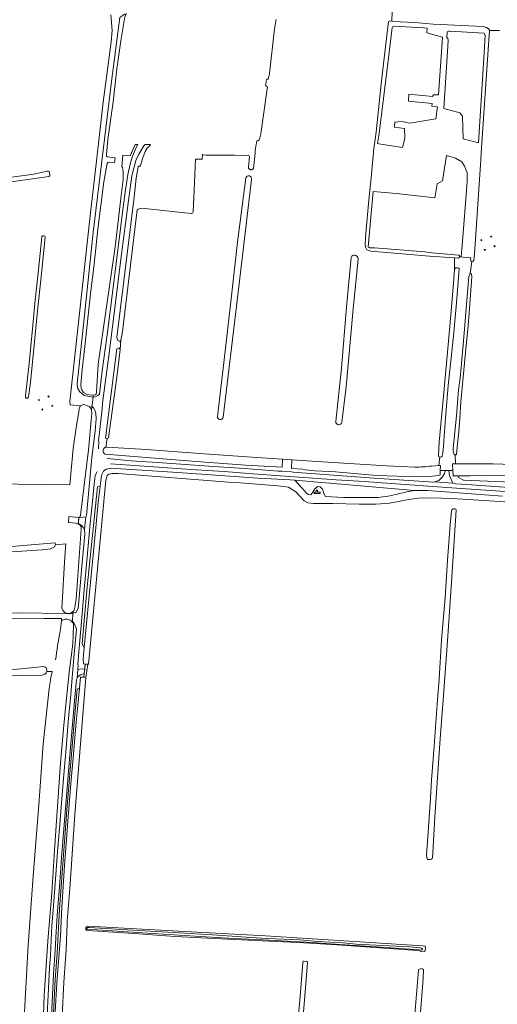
# Model space of a CAD drawing. Header units: metres. Extents: x 209813 to 223847, y 571801 to 587119.
# Tile 625 of 656: x 220606 to 220937, y 579156 to 579838. Entities that reach past the tile are written whole.
import ezdxf

# ---------------------------------------------------------------- set-up
doc = ezdxf.new("R2010")
doc.units = ezdxf.units.M
for name, color, linetype, lineweight in [('B-RO-GR-BEPLANTING_CULTUUR_BOSPLANTSOEN-GV', 8, 'Continuous', 0), ('B-RO-GR-BOUWLAND-GV', 8, 'Continuous', 0), ('B-RO-GR-GRAS-GV', 8, 'Continuous', 0), ('B-RO-GR-GROENVOORZIENING-GV', 8, 'Continuous', 0), ('B-RO-IE-MEUBILAIR_WEGMEUBILAIR_HOOGSPANNINGSMAST-GV', 8, 'Continuous', 0), ('B-RO-KW-KUNSTWERK_DEK-GV', 8, 'Continuous', 0), ('B-RO-KW-KUNSTWERK_GEMAAL-GV', 8, 'Continuous', 0), ('B-RO-OG-WATER_GREPPEL-GV', 8, 'Continuous', 0), ('B-RO-OG-WEG-GV', 8, 'Continuous', 0), ('B-RO-VH-ONVERHARD-GV', 8, 'Continuous', 0), ('B-RO-VH-VERHARDING_HALFVERHARDING-GV', 8, 'Continuous', 0), ('B-RO-VH-VERHARDING_HALFVERHARDING_GRIND-GV', 8, 'Continuous', 0), ('B-RO-VH-VERHARDING_OPEN-GV', 8, 'Continuous', 0), ('B-RO-VH-VERHARDING_PUIN-GV', 8, 'Continuous', 0)]:
    doc.layers.add(name, color=color, linetype=linetype, lineweight=lineweight)

msp = doc.modelspace()

# ---------------------------------------------------------------- linework, layer by layer
at = {"layer": 'B-RO-GR-BEPLANTING_CULTUUR_BOSPLANTSOEN-GV', "flags": 128}
msp.add_lwpolyline([(221006.097, 579522.233), (220979.386, 579521.889), (220951.485, 579522.144), (220928.771, 579522.598), (220918.345, 579522.283), (220910.091, 579522.175), (220910.36, 579521.165), (220913.991, 579519.209), (221008.259, 579515.384)], dxfattribs=at)
for points in [[(220796.965, 579519.193), (220801.88, 579513.946), (220805.087, 579510.226), (220806.535, 579509.247), (220808.249, 579509.126), (220809.566, 579510.991), (220810.839, 579513.343), (220813.052, 579514.769), (220814.643, 579514.607), (220816.227, 579513.039), (220817.412, 579509.554), (220818.195, 579507.983), (220830.831, 579507.245), (220845.76, 579507.202), (220854.853, 579507.27), (220863.008, 579508.312), (220874.632, 579511.122), (220880.016, 579512.03)], [(220651.138, 579403.388), (220659.139, 579486.546), (220660.759, 579504.076), (220662.094, 579514.899), (220660.334, 579514.58), (220653.157, 579445.415), (220649.568, 579405.939)], [(220624.546, 579027.594), (220626.051, 579057.299), (220628.389, 579104.54), (220629.867, 579131.318), (220632.15, 579171.149), (220634.636, 579203.772), (220635.665, 579223.712), (220637.486, 579252.523), (220638.755, 579270.621), (220639.699, 579283.166), (220641.856, 579309.381), (220643.365, 579327.022), (220644.374, 579338.402), (220645.462, 579351.843), (220646.366, 579360.981), (220647.717, 579375.207), (220646.306, 579374.62), (220644.674, 579357.002), (220639.128, 579291.1), (220633.908, 579222.262), (220632.277, 579191.921), (220630.972, 579173.651), (220623.795, 579028.471)]]:
    msp.add_lwpolyline(points, close=True, dxfattribs=at)
at = {"layer": 'B-RO-GR-BOUWLAND-GV', "flags": 128}
for points in [[(220946.266, 579503.949), (220924.245, 579505.46), (220913.541, 579506.064), (220905.481, 579506.563), (220891.987, 579507.092), (220882.939, 579506.775), (220876.013, 579505.954), (220862.657, 579503.387), (220853.095, 579502.74), (220841.664, 579502.541), (220823.319, 579502.991), (220810.026, 579503.047), (220805.998, 579503.6), (220803.533, 579504.893), (220797.757, 579511.104), (220792.671, 579514.48), (220785.21, 579515.225), (220759.089, 579517.405), (220751.15, 579517.853), (220674.702, 579523.916), (220670.456, 579523.841), (220668.201, 579523.411), (220666.959, 579522.439), (220666.105, 579519.336), (220657.273, 579426.053), (220653.992, 579391.988), (220653.714, 579391.785), (220652.306, 579382.727), (220644.547, 579287.832), (220641.088, 579236.47), (220639.374, 579214.267), (220639.395, 579212.496), (220638.609, 579194.214), (220636.984, 579171.702), (220635.886, 579148.185)], [(220796.613, 579117.815), (220800.642, 579161.808), (220802.647, 579185.486), (220802.816, 579186.199), (220803.556, 579186.326), (220805.04, 579186.099), (220805.421, 579185.956), (220805.723, 579185.765), (220805.865, 579185.414), (220804.981, 579173.63), (220799.439, 579105.726)]]:
    msp.add_lwpolyline(points, dxfattribs=at)
for points in [[(220908.2, 579499.334), (220908.636, 579499.058), (220908.816, 579498.546), (220905.534, 579448.662), (220902.824, 579408.117), (220900.091, 579370.163), (220897.705, 579340.143), (220895.757, 579310.067), (220894.166, 579286.21), (220892.715, 579261.057), (220892.519, 579258.066), (220892.206, 579257.447), (220891.656, 579256.848), (220890.852, 579256.687), (220889.648, 579256.656), (220888.991, 579256.733), (220888.683, 579257.135), (220888.468, 579257.866), (220888.386, 579259.873), (220889.12, 579272.295), (220891.181, 579299.178), (220891.861, 579311.818), (220893.686, 579335.163), (220895.611, 579364.127), (220897.043, 579381.471), (220898.686, 579408.739), (220901.141, 579437.882), (220902.941, 579463.763), (220904.755, 579488.422), (220905.547, 579497.759), (220905.806, 579498.597), (220906.155, 579499.033), (220906.759, 579499.377)], [(220729.319, 579206.424), (220776.782, 579203.889), (220885.599, 579196.922), (220887.369, 579196.794), (220887.697, 579194.957), (220887.129, 579193.074), (220884.797, 579192.777), (220883.542, 579193.491), (220878.938, 579193.805), (220826.123, 579197.709), (220803.25, 579199.07), (220741.228, 579202.053), (220713.923, 579203.475), (220689.018, 579205.142), (220653.656, 579207.449), (220652.565, 579207.761), (220652.089, 579208.904), (220652.644, 579209.983), (220653.591, 579210.533)], [(220876.604, 579100.313), (220879.572, 579141.313), (220882.301, 579174.337), (220882.832, 579180.373), (220883.633, 579180.817), (220884.522, 579181.156), (220885.22, 579180.987), (220885.792, 579180.775), (220886.067, 579180.542), (220886.3, 579180.223), (220885.915, 579174.247), (220882.354, 579127.574), (220878.944, 579085.682), (220875.642, 579039.774), (220873.718, 579011.127), (220873.625, 579007.893), (220873.097, 579007.496), (220872.462, 579007.1), (220871.668, 579007.02), (220870.954, 579007.258), (220870.072, 579008.129)]]:
    msp.add_lwpolyline(points, close=True, dxfattribs=at)
at = {"layer": 'B-RO-GR-GRAS-GV', "flags": 128}
for points in [[(220890.065, 580005.623), (220890.148, 580006.383), (220884.029, 580007.037), (220881.051, 579978.8), (220878.615, 579955.267), (220877.811, 579949.819), (220874.137, 579917.812), (220870.221, 579885.383), (220865.696, 579844.187), (220865.351, 579843.81), (220865.024, 579843.702), (220864.546, 579843.696), (220864.201, 579837.025), (220870.056, 579836.45), (220880.167, 579836.036), (220892.825, 579834.973)], [(220586.347, 579516.62), (220641.139, 579515.96), (220641.765, 579523.622), (220643.535, 579541.231), (220645.466, 579555.353), (220647.613, 579568.183), (220647.68, 579569.017), (220647.985, 579569.938), (220648.615, 579570.708), (220641.247, 579571.29), (220641.165, 579573.808), (220644.623, 579605.193), (220649.663, 579651.579), (220655.411, 579704.251), (220660.186, 579744.312), (220664.309, 579780.964), (220669.719, 579822.696), (220670.529, 579830.481), (220669.478, 579841.386)], [(220784.111, 579838.204), (220783.074, 579831.747), (220779.461, 579800.636), (220778.884, 579797.448)], [(220891.712, 579529.017), (220896.952, 579529.337), (220897.547, 579535.255), (220897.063, 579535.354), (220896.664, 579535.7), (220896.557, 579536.119), (220897.169, 579545.574), (220899.963, 579577.465), (220903.105, 579610.318), (220905.144, 579633.646), (220906.942, 579655.664), (220907.644, 579664.719), (220907.681, 579673.099), (220890.49, 579674.302), (220849.626, 579677.798), (220846.861, 579678.632), (220845.92, 579680.431), (220845.725, 579682.551), (220846.187, 579689.869), (220848.248, 579713.071), (220850.012, 579728.412), (220851.8, 579748.914), (220853.328, 579760.099), (220857.199, 579795.585), (220862.076, 579836.758), (220862.492, 579837.056), (220862.965, 579837.146), (220864.201, 579837.025)], [(220892.825, 579834.973), (220927.427, 579833.225), (220929.835, 579832.582), (220931.045, 579831.987), (220931.604, 579831.425), (220931.847, 579830.677)], [(220938.838, 579830.43), (220931.875, 579830.591), (220931.902, 579829.803), (220931.759, 579827.345), (220926.093, 579745.906), (220925.833, 579740.879), (220921.556, 579675.868), (220921.011, 579671.457)], [(220777.433, 579796.635), (220776.742, 579792.333)], [(220777.914, 579790.146), (220773.443, 579758.87), (220772.629, 579755.21)], [(220770.621, 579754.226), (220769.57, 579747.682), (220769.594, 579745.678), (220768.328, 579735.013), (220768.078, 579734.707), (220767.93, 579734.575), (220767.769, 579734.459), (220767.597, 579734.361), (220767.416, 579734.281), (220767.227, 579734.221), (220767.033, 579734.181), (220766.836, 579734.161), (220766.638, 579734.162), (220766.441, 579734.183), (220766.059, 579734.288), (220765.878, 579734.369), (220765.707, 579734.469), (220765.401, 579734.719), (220765.269, 579734.867), (220765.153, 579735.028), (220765.055, 579735.2), (220764.975, 579735.381), (220764.915, 579735.57), (220764.875, 579735.764), (220764.854, 579735.997), (220765.635, 579743.37)], [(220765.002, 579743.99), (220755.443, 579744.161), (220744.356, 579744.175), (220735.267, 579744.284), (220733.638, 579744.491), (220733.032, 579744.663), (220732.788, 579741.389), (220728.124, 579741.349), (220727.604, 579725.007), (220726.635, 579704.946)], [(220573.608, 579725.358), (220616.082, 579731.147), (220625.496, 579733.191), (220626.429, 579733.116), (220626.712, 579732.855), (220627.08, 579732.229), (220627.33, 579730.894), (220627.365, 579730.258), (220627.269, 579729.912), (220626.574, 579729.428), (220590.615, 579724.325)], [(220767.063, 579727.346), (220763.106, 579694.034), (220757.26, 579645.363)], [(220687.752, 579706.28), (220677.578, 579622.044), (220676.431, 579615.904), (220676.083, 579609.742)], [(220725.112, 579703.88), (220690.727, 579707.495)], [(220933.288, 579688.312), (220933.531, 579687.656), (220932.874, 579687.413), (220932.631, 579688.069)], [(220825.457, 579559.782), (220829.352, 579596.785), (220832.884, 579639.146), (220836.082, 579673.421)], [(220840.834, 579672.509), (220837.251, 579635.191), (220832.533, 579583.826), (220829.58, 579559.294)], [(220919.779, 579670.613), (220918.671, 579662.505), (220919.582, 579662.151), (220919.668, 579660.031), (220917.546, 579631.938), (220917.015, 579623.875), (220915.788, 579612.533), (220912.043, 579573.407), (220911.406, 579561.842), (220910.723, 579552.878), (220909.408, 579539.77), (220909.091, 579537.334), (220908.944, 579537.079), (220908.616, 579536.808), (220908.267, 579536.771), (220908.464, 579530.481), (220934.428, 579530.456), (220980.871, 579528.9), (221009.508, 579527.081)], [(220757.26, 579645.363), (220747.302, 579562.804)], [(220676.083, 579609.742), (220673.701, 579590.524), (220667.943, 579548.44), (220666.908, 579547.972), (220666.183, 579542.062), (220666.523, 579542.104), (220666.866, 579542.101), (220694.361, 579540.481), (220730.872, 579537.768), (220770.817, 579534.91), (220788.615, 579533.826), (220794.95, 579533.227), (220816.15, 579532.022), (220860.495, 579529.224), (220880.313, 579528.235)], [(220628.431, 579570.902), (220629.087, 579571.145), (220629.33, 579570.488), (220628.674, 579570.245)], [(220631.203, 579474.454), (220630.296, 579472.855), (220627.779, 579471.64), (220621.903, 579471.027), (220593.708, 579469.225)], [(220635.617, 579430.701), (220637.669, 579466.267), (220638.289, 579475.177), (220631.203, 579474.454)], [(220404.553, 579402.299), (220419.133, 579406.612), (220434.023, 579411.306), (220455.641, 579418.582), (220480.482, 579425.372), (220487.989, 579426.96), (220495.388, 579427.924), (220502.23, 579428.046), (220513.381, 579427.635), (220535.196, 579427.615), (220567.098, 579427.243), (220606.745, 579427.525), (220636.433, 579427.012), (220640.832, 579426.787), (220643.317, 579427.067), (220643.348, 579428.38)], [(220634.315, 579414.556), (220635.295, 579421.788), (220635.243, 579423.489), (220623.25, 579423.529), (220596.064, 579423.767)], [(220595.637, 579387.591), (220618.744, 579389.905), (220622.67, 579390.157), (220624.044, 579389.767), (220624.669, 579389.261), (220625.155, 579388.023), (220625.128, 579386.89), (220628.923, 579386.696)], [(220625.128, 579386.89), (220624.772, 579385.791), (220623.775, 579384.887), (220621.842, 579384.377), (220595.685, 579383.899)], [(220622.691, 579336.659), (220626.806, 579375.063)], [(220609.309, 579142.705), (220612.244, 579197.476), (220615.651, 579245.178), (220619.776, 579297.437), (220622.691, 579336.659)]]:
    msp.add_lwpolyline(points, dxfattribs=at)
for points in [[(220855.249, 579752.095), (220871.563, 579749.611), (220872.915, 579753.894), (220873.39, 579756.455), (220873.146, 579762.729), (220866.13, 579763.664), (220866.368, 579766.998), (220871.21, 579767.394), (220876.726, 579766.31), (220894.718, 579769.379), (220895.896, 579777.713), (220892.006, 579778.11), (220892.324, 579779.856), (220875.757, 579781.467), (220876.052, 579786.524), (220892.562, 579784.698), (220893.087, 579785.96), (220896.531, 579785.889), (220899.388, 579825.894), (220888.514, 579828.91), (220888.725, 579832.073), (220886.175, 579832.25), (220865.591, 579833.425), (220865.081, 579833.263), (220864.716, 579832.955), (220864.407, 579832.487), (220862.498, 579815.162), (220855.439, 579759.277), (220854.439, 579752.244)], [(220902.352, 579825.224), (220902.993, 579825.309), (220903.373, 579823.446), (220900.197, 579776.507), (220911.363, 579773.501), (220913.25, 579771.153), (220913.707, 579755.53), (220924.369, 579752.753), (220928.093, 579811.36), (220929, 579826.992), (220928.196, 579828.637), (220904.768, 579830.13), (220903.838, 579829.964), (220902.699, 579829.544)], [(220902.153, 579743.904), (220899.311, 579726.354), (220895.704, 579724.451), (220894.185, 579714.778), (220867.612, 579717.623), (220851.371, 579719.003), (220847.976, 579680.775), (220849.008, 579680.159), (220852.366, 579679.97), (220887.041, 579677.187), (220892.094, 579676.538), (220910.801, 579675.007), (220911.131, 579674.583), (220911.166, 579673.983), (220911.126, 579673.816), (220912.339, 579673.718), (220913.467, 579687.527), (220916.02, 579719.855), (220916.495, 579726.304), (220916.4, 579732.184), (220914.596, 579736.641), (220912.698, 579739.486), (220908.333, 579742.047)], [(220610.889, 579576.032), (220610.447, 579576.783), (220610.442, 579577.581), (220612.848, 579599.893), (220615.301, 579623.927), (220617.161, 579643.853), (220619.023, 579660.477), (220621.462, 579685.182), (220621.674, 579687.864), (220622.099, 579688.293), (220622.989, 579688.369), (220623.801, 579688.12), (220624.048, 579687.681), (220621.263, 579659.86), (220618.983, 579638.653), (220613.964, 579586.831), (220612.518, 579576.949), (220612.31, 579576.39), (220611.757, 579575.891), (220611.357, 579575.843)], [(220926.489, 579685.793), (220926.732, 579685.137), (220926.076, 579684.894), (220925.833, 579685.55)], [(220928.508, 579678.33), (220928.265, 579678.986), (220928.922, 579679.229), (220929.165, 579678.573)], [(220935.963, 579681.092), (220935.307, 579680.849), (220935.063, 579681.505), (220935.72, 579681.749)], [(220619.2, 579574.946), (220619.856, 579575.189), (220620.1, 579574.533), (220619.443, 579574.29)], [(220621.632, 579568.382), (220622.289, 579568.626), (220622.532, 579567.969), (220621.876, 579567.726)]]:
    msp.add_lwpolyline(points, close=True, dxfattribs=at)
at = {"layer": 'B-RO-GR-GRAS-GV'}
for points in [[(220778.884, 579797.448, -0.3420904), (220777.433, 579796.635)], [(220776.742, 579792.333, -0.4664662), (220777.914, 579790.146)], [(220772.629, 579755.21, -0.3572061), (220770.621, 579754.226)], [(220765.635, 579743.37, 0.3056751), (220765.002, 579743.99)], [(220763.107, 579728.539, -0.9658545), (220767.063, 579727.346)], [(220690.727, 579707.495, 0.1759637), (220687.752, 579706.28)], [(220726.635, 579704.946, -0.3852904), (220725.112, 579703.88)], [(220836.082, 579673.421, -0.8560323), (220840.834, 579672.509)], [(220921.011, 579671.457, -0.3807444), (220919.779, 579670.613)], [(220747.302, 579562.804, -0.9937595), (220743.475, 579563.277)], [(220829.58, 579559.294, -0.9202021), (220825.457, 579559.782)], [(220880.313, 579528.235, 0.0305238), (220891.712, 579529.017)], [(220643.348, 579428.38, -0.6078222), (220635.617, 579430.701)], [(220631.224, 579394.806, -0.0123036), (220634.315, 579414.556)], [(220626.806, 579375.063, -0.0282684), (220628.923, 579386.696)]]:
    msp.add_lwpolyline(points, format="xyb", dxfattribs=at)
at = {"layer": 'B-RO-GR-GROENVOORZIENING-GV', "flags": 128}
msp.add_lwpolyline([(220653.714, 579391.785), (220651.825, 579391.969), (220650.901, 579382.79), (220652.306, 579382.727)], close=True, dxfattribs=at)
at = {"layer": 'B-RO-IE-MEUBILAIR_WEGMEUBILAIR_HOOGSPANNINGSMAST-GV', "flags": 128}
for points in [[(220926.732, 579685.137), (220926.489, 579685.793), (220925.833, 579685.55), (220926.076, 579684.894)], [(220928.265, 579678.986), (220928.508, 579678.33), (220929.165, 579678.573), (220928.922, 579679.229)], [(220935.307, 579680.849), (220935.963, 579681.092), (220935.72, 579681.749), (220935.063, 579681.505)], [(220625.998, 579577.465), (220626.241, 579576.809), (220626.898, 579577.052), (220626.655, 579577.709)], [(220622.289, 579568.626), (220621.632, 579568.382), (220621.876, 579567.726), (220622.532, 579567.969)]]:
    msp.add_lwpolyline(points, close=True, dxfattribs=at)
for points in [[(220932.631, 579688.069), (220932.874, 579687.413), (220933.531, 579687.656), (220933.288, 579688.312)], [(220628.674, 579570.245), (220629.33, 579570.488), (220629.087, 579571.145), (220628.431, 579570.902)]]:
    msp.add_lwpolyline(points, dxfattribs=at)
at = {"layer": 'B-RO-KW-KUNSTWERK_DEK-GV', "flags": 128}
msp.add_lwpolyline([(220640.67, 579489.901), (220645.054, 579489.523), (220647.012, 579488.806), (220647.4, 579493.394), (220640.458, 579494.03), (220640.144, 579489.829)], dxfattribs=at)
at = {"layer": 'B-RO-KW-KUNSTWERK_DEK-GV'}
msp.add_lwpolyline([(220640.144, 579489.829, -0.0868674), (220640.67, 579489.901)], format="xyb", dxfattribs=at)
at = {"layer": 'B-RO-KW-KUNSTWERK_GEMAAL-GV', "flags": 128}
msp.add_lwpolyline([(220810.879, 579510.004), (220814.586, 579510.106), (220814.562, 579510.965), (220812.748, 579510.915), (220812.708, 579512.361), (220811.883, 579512.332), (220811.909, 579510.888), (220810.464, 579510.862), (220810.48, 579509.993)], close=True, dxfattribs=at)
at = {"layer": 'B-RO-OG-WATER_GREPPEL-GV', "flags": 128}
for points in [[(220763.107, 579728.539), (220757.345, 579683.954), (220753.109, 579646.743), (220748.84, 579608.523), (220743.475, 579563.277)], [(220747.302, 579562.804), (220757.26, 579645.363), (220763.106, 579694.034), (220767.063, 579727.346)], [(220593.708, 579469.225), (220621.903, 579471.027), (220627.779, 579471.64), (220630.296, 579472.855), (220631.203, 579474.454), (220630.858, 579475.926), (220589.476, 579472.414)], [(220799.439, 579105.726), (220804.981, 579173.63), (220805.865, 579185.414), (220805.723, 579185.765), (220805.421, 579185.956), (220805.04, 579186.099), (220803.556, 579186.326), (220802.816, 579186.199), (220802.647, 579185.486), (220800.642, 579161.808), (220796.613, 579117.815)]]:
    msp.add_lwpolyline(points, dxfattribs=at)
for points in [[(220621.462, 579685.182), (220619.023, 579660.477), (220617.161, 579643.853), (220615.301, 579623.927), (220612.848, 579599.893), (220610.442, 579577.581), (220610.447, 579576.783), (220610.889, 579576.032), (220611.357, 579575.843), (220611.757, 579575.891), (220612.31, 579576.39), (220612.518, 579576.949), (220613.964, 579586.831), (220618.983, 579638.653), (220621.263, 579659.86), (220624.048, 579687.681), (220623.801, 579688.12), (220622.989, 579688.369), (220622.099, 579688.293), (220621.674, 579687.864)], [(220809.162, 579199.302), (220828.147, 579197.858), (220853.435, 579196.185), (220883.479, 579194.041), (220884.761, 579193.97), (220885.616, 579194.278), (220885.497, 579194.919), (220884.927, 579195.275), (220883.882, 579195.607), (220876.496, 579196.296), (220839.538, 579198.142), (220830.42, 579198.902), (220813.042, 579200.017), (220800.63, 579201.087), (220778.112, 579202.079), (220766.304, 579202.729), (220756.996, 579203.304), (220739.727, 579204.45), (220716.907, 579205.84), (220696.974, 579206.998), (220681.167, 579207.94), (220654.615, 579209.618), (220653.549, 579209.618), (220653.071, 579209.141), (220652.961, 579208.516), (220660.057, 579208.075), (220691.437, 579205.902), (220706.192, 579204.908), (220720.583, 579204.06), (220735.41, 579203.251), (220755.023, 579202.074), (220774.969, 579201.117)], [(220886.3, 579180.223), (220886.067, 579180.542), (220885.792, 579180.775), (220885.22, 579180.987), (220884.522, 579181.156), (220883.633, 579180.817), (220882.832, 579180.373), (220882.301, 579174.337), (220879.572, 579141.313), (220876.604, 579100.313), (220870.072, 579008.129), (220870.954, 579007.258), (220871.668, 579007.02), (220872.462, 579007.1), (220873.097, 579007.496), (220873.625, 579007.893), (220873.718, 579011.127), (220875.642, 579039.774), (220878.944, 579085.682), (220882.354, 579127.574), (220885.915, 579174.247)]]:
    msp.add_lwpolyline(points, close=True, dxfattribs=at)
at = {"layer": 'B-RO-OG-WEG-GV', "flags": 128}
for points in [[(220666.58, 579744.67), (220667.538, 579755.035), (220671.047, 579781.187), (220673.762, 579803.994), (220676.368, 579823.371), (220679.236, 579839.982), (220680.369, 579842.121), (220679.13, 579841.725), (220678.076, 579841.191), (220676.488, 579840.066), (220675.83, 579839.398), (220669.909, 579795.091), (220657.338, 579690.749), (220651.793, 579637.796), (220646.163, 579585.9), (220646.534, 579583.093), (220647.989, 579580.381), (220651.032, 579577.933), (220654.538, 579577.074), (220657.202, 579576.687)], [(220666.183, 579542.062), (220666.908, 579547.972), (220665.953, 579548.407), (220673.686, 579610.217), (220675.395, 579610.872), (220676.083, 579609.742), (220676.431, 579615.904), (220676.017, 579615.442), (220675.693, 579615.291), (220674.325, 579615.95), (220673.693, 579618.07), (220685.811, 579715.046), (220687.163, 579728.252), (220688.401, 579736.069), (220688.672, 579736.465), (220688.983, 579736.587), (220689.908, 579736.608), (220690.162, 579736.529), (220690.348, 579737.946), (220691.622, 579742.416), (220693.277, 579746.81), (220694.626, 579749.07), (220696.939, 579751.126), (220696.508, 579751.507), (220693.293, 579751.558), (220692.457, 579750.738), (220688.885, 579745.001), (220686.961, 579740.553), (220684.201, 579729.874), (220681.755, 579712.754), (220676.46, 579672.21), (220671.976, 579636.589), (220668.283, 579606.838), (220664.098, 579574.351), (220663.255, 579566.509), (220661.807, 579554.313), (220660.964, 579546.743), (220661.134, 579545.959), (220660.896, 579540.837)], [(220657.371, 579578.099), (220657.161, 579578.065), (220654.596, 579578.233), (220652.699, 579578.79), (220650.684, 579579.838), (220649.371, 579581.673), (220648.972, 579582.859), (220648.828, 579585.184), (220649.652, 579595.895), (220651.612, 579611.813), (220655.531, 579648.113), (220657.913, 579668.814), (220660.457, 579692.924), (220664.612, 579725.828), (220666.9, 579738.438), (220667.421, 579739.21), (220668.766, 579739.388), (220672.037, 579739.031), (220672.647, 579742.298), (220666.943, 579743.021)], [(220647.4, 579493.394), (220648.037, 579493.355), (220652.139, 579493.896), (220652.622, 579494.755), (220656.477, 579534.997), (220657.807, 579545.686), (220658.626, 579553.352), (220659.47, 579561.686), (220659.058, 579565.666), (220658.416, 579567.791), (220657.495, 579569.234), (220656.449, 579570.406), (220656.166, 579568.044)], [(220656.166, 579568.044), (220656.295, 579565.377), (220655.898, 579560.728), (220654.009, 579540.233), (220648.563, 579495.098)], [(220896.782, 579522.581), (220892.345, 579521.967), (220878.359, 579521.631), (220868.154, 579522.097), (220853.759, 579522.544), (220825.204, 579524.928), (220811.189, 579525.81), (220804.487, 579526.369), (220802.31, 579526.813), (220794.721, 579527.36), (220794.95, 579533.227), (220788.615, 579533.826), (220788.25, 579528.218), (220762.884, 579529.655), (220731.825, 579531.943), (220717.047, 579533.158), (220665.556, 579537.299)], [(220666.996, 579534.168), (220683.566, 579532.677), (220701.812, 579531.38), (220740.692, 579528.707), (220762.357, 579527.281), (220785.56, 579525.454), (220787.95, 579525.513), (220794.717, 579525.038), (220795.927, 579524.744), (220833.144, 579522.005), (220852.036, 579520.741), (220889.825, 579517.983), (220893.087, 579517.827), (220894.128, 579518.02), (220896.863, 579519.083), (220899.339, 579521.447), (220900.866, 579523.807), (220901.541, 579525.925), (220897.811, 579525.838), (220897.749, 579522.984)], [(220956.345, 579510.422), (220902.305, 579514.101), (220863.89, 579516.85), (220845.279, 579518.224), (220825.603, 579519.47), (220787.058, 579522.238), (220767.871, 579523.691), (220748.074, 579525.128), (220728.636, 579526.492), (220712.048, 579527.609), (220696.174, 579528.772), (220669.221, 579530.489)], [(220646.601, 579388.288), (220649.12, 579388.554), (220651.469, 579388.435), (220651.825, 579391.969), (220650.511, 579392.16), (220650.392, 579395.633), (220651.138, 579403.388), (220649.568, 579405.939), (220653.157, 579445.415), (220660.334, 579514.58), (220662.094, 579514.899), (220662.816, 579520.758), (220663.369, 579523.247), (220664.469, 579525.561), (220666.366, 579526.956), (220669.53, 579527.626), (220715.917, 579524.497), (220771.498, 579520.631), (220793.9, 579519.438), (220796.965, 579519.193), (220880.016, 579512.03), (220889.06, 579512.077), (220940.954, 579508.176)], [(221008.259, 579515.384), (220913.991, 579519.209), (220910.36, 579521.165), (220910.091, 579522.175), (220907.103, 579522.136), (220906.832, 579522.108), (220906.641, 579526.045), (220903.808, 579525.979), (220904.17, 579522.502), (220906.448, 579517.194), (220908.669, 579516.734), (220919.588, 579515.913), (220935.579, 579514.923), (220952.235, 579513.699)], [(220658.125, 579518.783), (220656.27, 579499.803), (220655.304, 579489.375), (220652.949, 579463.316), (220651.077, 579443.485), (220649.453, 579423.866), (220648.467, 579413.492), (220647.34, 579400.449), (220646.736, 579391.695), (220646.875, 579390.857), (220646.601, 579388.288)], [(220643.348, 579428.38), (220643.418, 579427.078), (220645.632, 579427.863), (220646.864, 579430.41), (220647.682, 579437.942), (220649.731, 579462.323), (220651.496, 579481.964), (220651.293, 579485.243), (220649.104, 579488.199), (220647.048, 579489.227)], [(220647.048, 579489.227), (220647.012, 579488.806), (220648.076, 579488.416)], [(220648.926, 579485.3), (220645.411, 579436.801), (220644.351, 579429.974)], [(220625.472, 579149.239), (220626.299, 579167.381), (220627.036, 579182.012), (220627.671, 579190.465), (220628.692, 579210.695), (220630.062, 579227.682), (220632.767, 579264.882), (220634.131, 579281.003), (220635.538, 579298.878), (220637.261, 579318.084), (220638.481, 579333.667), (220640.277, 579354.651), (220641.514, 579368.104), (220642.497, 579379.543), (220643.9, 579396.587), (220645.659, 579415.927), (220645.247, 579417.4), (220644.469, 579419.504), (220643.244, 579421.415), (220642.939, 579421.628), (220642.834, 579420.97)], [(220643.685, 579418.916), (220643.187, 579405.978), (220640.691, 579386.176), (220638.675, 579366.023), (220636.763, 579347.12), (220634.639, 579323.606), (220630.555, 579263.022), (220628.591, 579233.629), (220625.905, 579200.118), (220623.447, 579162.418), (220622.128, 579128.835), (220620.774, 579098.194), (220619.191, 579066.838), (220617.445, 579036.639), (220616.33, 579031.811)], [(220623.795, 579028.471), (220630.972, 579173.651), (220632.277, 579191.921), (220633.908, 579222.262), (220639.128, 579291.1), (220644.674, 579357.002), (220646.306, 579374.62), (220647.717, 579375.207), (220648.448, 579382.899), (220650.901, 579382.79), (220651.156, 579385.321), (220648.455, 579384.496), (220646.418, 579382.768), (220646.103, 579382.133), (220645.825, 579381.157), (220644.417, 579366.298), (220641.239, 579328.901), (220639.686, 579312.161), (220635.351, 579257.752), (220633.942, 579237.55), (220632.622, 579221.115), (220631.669, 579206.815), (220630.862, 579193.799), (220629.912, 579177.278), (220628.224, 579143.843)]]:
    msp.add_lwpolyline(points, dxfattribs=at)
msp.add_lwpolyline([(220688.23, 579751.639), (220686.499, 579751.667), (220683.037, 579743.82), (220677.932, 579744.114), (220677.127, 579736.373), (220677.599, 579735.745), (220678.19, 579732.977), (220678.192, 579727.461), (220676.726, 579716.326), (220672.566, 579680.792), (220666.116, 579636.022), (220660.815, 579599.545), (220659.67, 579580.13), (220659.268, 579578.812), (220658.843, 579578.328), (220657.371, 579578.099), (220657.202, 579576.687), (220659.018, 579576.85), (220660.501, 579577.771), (220661.603, 579578.874), (220663.581, 579594.814), (220666.907, 579619.811), (220670.885, 579650.758), (220672.955, 579667.657), (220675.014, 579683.95), (220677.546, 579704.75), (220679.486, 579718.505), (220681.298, 579730.838), (220682.859, 579737.876), (220684.323, 579742.763), (220686.856, 579748.994)], close=True, dxfattribs=at)
at = {"layer": 'B-RO-OG-WEG-GV'}
for points in [[(220666.943, 579743.021, -0.2421135), (220666.58, 579744.67)], [(220665.556, 579537.299, -0.719501), (220666.183, 579542.062)], [(220660.075, 579525.29, 0.1011139), (220658.125, 579518.783)], [(220897.749, 579522.984, -0.2135988), (220896.782, 579522.581)], [(220648.563, 579495.098, -0.2722595), (220647.4, 579493.394)], [(220648.076, 579488.416, -0.2528105), (220648.926, 579485.3)], [(220644.351, 579429.974, -0.1041287), (220643.348, 579428.38)], [(220642.834, 579420.97, -0.1096766), (220643.685, 579418.916)]]:
    msp.add_lwpolyline(points, format="xyb", dxfattribs=at)
at = {"layer": 'B-RO-VH-ONVERHARD-GV', "flags": 128}
msp.add_lwpolyline([(220669.478, 579841.386), (220670.529, 579830.481), (220669.719, 579822.696), (220664.309, 579780.964), (220660.186, 579744.312), (220655.411, 579704.251), (220649.663, 579651.579), (220644.623, 579605.193), (220641.165, 579573.808), (220641.247, 579571.29), (220648.615, 579570.708), (220649.494, 579571.22), (220650.316, 579571.551), (220651.583, 579571.404), (220652.974, 579571.019), (220654.413, 579570.18), (220655.524, 579569.345), (220656.166, 579568.044), (220657.202, 579576.687), (220654.538, 579577.074), (220651.032, 579577.933), (220647.989, 579580.381), (220646.534, 579583.093), (220646.163, 579585.9), (220651.793, 579637.796), (220657.338, 579690.749), (220669.909, 579795.091), (220675.83, 579839.398)], dxfattribs=at)
msp.add_lwpolyline([(220646.601, 579388.288), (220646.103, 579382.133), (220646.418, 579382.768), (220648.455, 579384.496), (220651.156, 579385.321), (220651.469, 579388.435), (220649.12, 579388.554)], close=True, dxfattribs=at)
at = {"layer": 'B-RO-VH-VERHARDING_HALFVERHARDING-GV', "flags": 128}
for points in [[(220643.317, 579427.067), (220640.832, 579426.787), (220636.433, 579427.012), (220606.745, 579427.525), (220567.098, 579427.243)], [(220642.834, 579420.97), (220642.939, 579421.628), (220643.317, 579427.067)], [(220596.064, 579423.767), (220623.25, 579423.529), (220635.243, 579423.489), (220635.295, 579421.788)]]:
    msp.add_lwpolyline(points, dxfattribs=at)
at = {"layer": 'B-RO-VH-VERHARDING_HALFVERHARDING-GV'}
msp.add_lwpolyline([(220635.295, 579421.788, -0.4512517), (220642.834, 579420.97)], format="xyb", dxfattribs=at)
at = {"layer": 'B-RO-VH-VERHARDING_HALFVERHARDING_GRIND-GV', "flags": 128}
msp.add_lwpolyline([(220894.128, 579518.02), (220906.448, 579517.194), (220904.17, 579522.502), (220903.808, 579525.979), (220901.541, 579525.925), (220900.866, 579523.807), (220899.339, 579521.447), (220896.863, 579519.083)], close=True, dxfattribs=at)
at = {"layer": 'B-RO-VH-VERHARDING_OPEN-GV', "flags": 128}
for points in [[(220907.681, 579673.099), (220907.644, 579664.719), (220908.102, 579665.79), (220908.558, 579666.171), (220909.049, 579666.297), (220910.049, 579666.221), (220910.649, 579666.073), (220910.921, 579665.727), (220910.974, 579665.417), (220908.972, 579641.999), (220906.897, 579618.963), (220903.423, 579584.729), (220901.177, 579559.111), (220899.787, 579539.782), (220899.488, 579537.219), (220899.12, 579535.965), (220898.628, 579535.44), (220897.881, 579535.187), (220897.547, 579535.255), (220896.952, 579529.337), (220897.888, 579529.386), (220897.811, 579525.838), (220906.641, 579526.045), (220906.426, 579530.455), (220906.697, 579530.482), (220908.464, 579530.481), (220908.267, 579536.771), (220907.853, 579536.847), (220907.436, 579537.266), (220906.929, 579538.05), (220906.751, 579539.451), (220906.703, 579541.197), (220908.994, 579563.814), (220910.561, 579581.777), (220911.593, 579589.73), (220913.887, 579615.525), (220917.663, 579660.209), (220918.614, 579662.376), (220919.779, 579670.613)], [(220918.798, 579671.712), (220918.962, 579673.181), (220911.126, 579673.816), (220911.018, 579673.365), (220910.817, 579673.202), (220910.196, 579672.923), (220907.681, 579673.099)]]:
    msp.add_lwpolyline(points, dxfattribs=at)
at = {"layer": 'B-RO-VH-VERHARDING_OPEN-GV'}
msp.add_lwpolyline([(220919.779, 579670.613, -0.3750478), (220918.798, 579671.712)], format="xyb", dxfattribs=at)
at = {"layer": 'B-RO-VH-VERHARDING_PUIN-GV', "flags": 128}
msp.add_lwpolyline([(220651.736, 579489.771), (220652.139, 579493.896), (220648.037, 579493.355), (220647.4, 579493.394), (220647.048, 579489.227), (220649.104, 579488.199), (220651.293, 579485.243)], close=True, dxfattribs=at)

doc.saveas('drawing.dxf')
